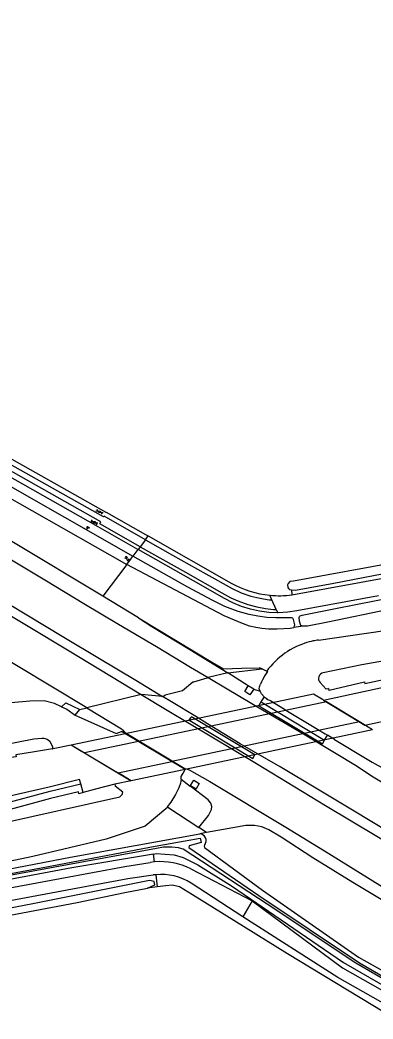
# Model space of a CAD drawing. Extents: x 135990 to 139000, y 393500 to 396000.
# Drawn here: x 138357.7 to 138457.4, y 395237.9 to 395519.8 of the extents above; entities that cross this region are included whole.
import ezdxf

# ---------------------------------------------------------------- set-up
doc = ezdxf.new("R2010")
doc.units = 0
for name, color, linetype in [('gg-knt-BGT kruinlijn', 7, 'Continuous'), ('gg-knt-verharding', 7, 'Continuous'), ('gg-knt-verharding nz', 7, 'Continuous'), ('gg-kntw-bovenkant insteek waterloop', 7, 'Continuous'), ('gg-kwrk-kunstwerk niveau 01', 7, 'Continuous'), ('gt-grn-bladgrens', 7, 'Continuous'), ('gt-grn-groengrens', 7, 'Continuous'), ('gt-grn-weggrens', 7, 'Continuous'), ('gt-symb-gesloten verharding', 7, 'Continuous'), ('gt-symb-groenvak', 7, 'Continuous'), ('gt-symb-watersymbool', 7, 'Continuous'), ('gx-grn-maaiveld', 7, 'Continuous')]:
    doc.layers.add(name, color=color, linetype=linetype)

# ---------------------------------------------------------------- blocks, each defined once
blk = doc.blocks.new('gt0-GRVAK')
at = {"layer": 'gt-symb-groenvak'}
for p, q in [((-0.11, 0.19), (-0.23, 0.24)), ((-0.18, 0.15), (0.09, 0.15)), ((-0.09, 0.21), (-0.16, 0.32)), ((-0.05, 0.21), (-0.05, 0.39)), ((0, 0.21), (0.06, 0.32)), ((0.01, 0.19), (0.13, 0.24)), ((0.26, -0.05), (0.2, 0.06)), ((0.3, -0.05), (0.3, 0.13)), ((0.35, -0.05), (0.41, 0.06)), ((-0.25, -0.23), (-0.36, -0.18)), ((-0.32, -0.26), (-0.05, -0.26)), ((-0.23, -0.21), (-0.29, -0.09)), ((-0.18, -0.2), (-0.18, -0.02)), ((-0.14, -0.21), (-0.07, -0.09)), ((-0.12, -0.23), (0, -0.18)), ((0.24, -0.07), (0.12, -0.02)), ((0.17, -0.11), (0.44, -0.11)), ((0.37, -0.07), (0.49, -0.02))]:
    blk.add_line(p, q, dxfattribs=at)
blk = doc.blocks.new('gt0-GESVH1')
at = {"layer": 'gt-symb-gesloten verharding'}
for p, q in [((-0.99, -0.26), (0.01, 0.24)), ((0.01, -0.26), (-0.99, 0.24)), ((0.01, 0.24), (1.01, -0.26)), ((1.01, 0.24), (0.01, -0.26))]:
    blk.add_line(p, q, dxfattribs=at)
blk = doc.blocks.new('gt0-WA')
at = {"layer": 'gt-symb-watersymbool'}
for centre, start, end in [((-0.32, 0.02), 28.0725, 151.9275), ((0.43, 0.42), 208.0725, 331.9275), ((-0.32, -0.43), 28.0725, 151.9275), ((0.43, -0.03), 208.0725, 331.9275)]:
    blk.add_arc(centre, 0.425, start, end, dxfattribs=at)

msp = doc.modelspace()

# ---------------------------------------------------------------- linework, layer by layer
at = {"layer": 'gg-knt-BGT kruinlijn'}
for p, q in [((138490.231, 395343.921), (138454.251, 395337.852)), ((138454.251, 395337.852), (138443.37, 395335.579)), ((138442.481, 395332.81), (138444.209, 395330.957)), ((138386.741, 395301.921), (138384.601, 395303.611)), ((138341.19, 395290.562), (138385.921, 395300.571)), ((138385.921, 395300.571), (138386.521, 395301.211)), ((138386.521, 395301.211), (138386.741, 395301.921))]:
    msp.add_line(p, q, dxfattribs=at)
msp.add_arc((138443.713, 395333.942), 1.673, 101.82095, 222.58013, dxfattribs=at)
at = {"layer": 'gg-knt-verharding'}
for p, q in [((138382.085, 395380.882), (138393.166, 395374.625)), ((138391.013, 395370.386), (138379.746, 395376.742)), ((138393.166, 395374.625), (138393.92, 395374.2))]:
    msp.add_line(p, q, dxfattribs=at)
for points in [[(138382.085, 395380.882), (138382.022, 395380.77), (138322.33, 395414.376), (138295.265, 395429.73), (138268.593, 395444.758), (138241.594, 395460.01), (138226.098, 395468.653), (138214.477, 395475.196), (138135.672, 395519.81)], [(138379.746, 395376.742), (138379.763, 395376.776), (138293.052, 395425.785), (138266.55, 395440.722), (138239.624, 395455.917), (138224.022, 395464.68), (138212.222, 395471.373), (138185.56, 395486.409), (138158.606, 395501.644), (138133.449, 395515.916)]]:
    msp.add_lwpolyline(points, dxfattribs=at)
at = {"layer": 'gg-knt-verharding nz'}
for points in [[(138391.67, 395371.106), (138380.222, 395377.585), (138380.551, 395378.17), (138320.904, 395411.786), (138293.787, 395427.138), (138267.101, 395442.133), (138240.38, 395457.242), (138224.815, 395466.001), (138213.007, 395472.699), (138186.318, 395487.768), (138159.388, 395502.924), (138134.142, 395517.214)], [(138393.15, 395373.14), (138381.447, 395379.751), (138381.33, 395379.544), (138321.425, 395413.194), (138294.494, 395428.461), (138267.904, 395443.443), (138240.955, 395458.668), (138225.433, 395467.341), (138213.697, 395473.962), (138187.049, 395489.082), (138160.013, 395504.287), (138134.917, 395518.608)]]:
    msp.add_lwpolyline(points, dxfattribs=at)
at = {"layer": 'gg-kntw-bovenkant insteek waterloop'}
msp.add_lwpolyline([(138155.259, 395500), (138161.531, 395496.111), (138177.031, 395486.922), (138218.791, 395465.442), (138272.949, 395434.9), (138389.567, 395368.449)], dxfattribs=at)
at = {"layer": 'gg-kwrk-kunstwerk niveau 01'}
for p, q in [((138443.482, 395327.881), (138443.139, 395328.089)), ((138443.482, 395327.881), (138444.278, 395327.398)), ((138444.278, 395327.398), (138391.17, 395316.19)), ((138450.813, 395323.433), (138444.278, 395327.398)), ((138453.651, 395321.712), (138450.813, 395323.433)), ((138453.651, 395321.712), (138400.627, 395310.521)), ((138457.31, 395319.492), (138404.375, 395308.274)), ((138457.31, 395319.492), (138453.651, 395321.712)), ((138391.17, 395316.19), (138375.936, 395312.975)), ((138385.394, 395307.306), (138400.627, 395310.521)), ((138404.375, 395308.274), (138389.091, 395305.09))]:
    msp.add_line(p, q, dxfattribs=at)
for points in [[(138372.171, 395315.232), (138387.372, 395318.466), (138440.58, 395329.641), (138443.139, 395328.089)], [(138372.171, 395315.232), (138375.081, 395313.488), (138375.936, 395312.975)], [(138375.936, 395312.975), (138384.567, 395307.802), (138385.394, 395307.306)], [(138389.091, 395305.09), (138386.189, 395306.83), (138385.394, 395307.306)]]:
    msp.add_lwpolyline(points, dxfattribs=at)
at = {"layer": 'gt-grn-bladgrens'}
for p, q in [((138440.581, 395329.641), (138443.139, 395328.089)), ((138428.53, 395327.649), (138432.387, 395325.311)), ((138432.387, 395325.311), (138432.823, 395325.047)), ((138441.71, 395319.661), (138443.873, 395318.35)), ((138443.873, 395318.35), (138444.546, 395317.942)), ((138446.549, 395316.744), (138444.546, 395317.942))]:
    msp.add_line(p, q, dxfattribs=at)
msp.add_lwpolyline([(138399.466, 395297.683), (138393.091, 395292.28), (138382.021, 395288.63), (138361.321, 395283.762), (138327.831, 395276.631), (138267.271, 395265.62), (138229.191, 395259.922), (138194.231, 395255.942), (138152.201, 395251.292), (138116.851, 395248.521), (138084.031, 395245.601), (138038.151, 395243.53), (138037.511, 395243.772)], dxfattribs=at)
at = {"layer": 'gt-grn-groengrens'}
msp.add_line((138391.013, 395370.386), (138389.567, 395368.449), dxfattribs=at)
at = {"layer": 'gt-grn-weggrens'}
msp.add_line((138393.15, 395373.14), (138391.67, 395371.106), dxfattribs=at)
at = {"layer": 'gx-grn-maaiveld'}
for p, q in [((138393.15, 395373.14), (138393.918, 395374.198)), ((138393.92, 395374.2), (138393.918, 395374.198)), ((138393.918, 395374.198), (138417.358, 395360.887)), ((138391.108, 395370.332), (138391.013, 395370.386)), ((138391.67, 395371.106), (138391.108, 395370.332)), ((138387.865, 395366.17), (138381.135, 395357.157)), ((138434.521, 395357.572), (138485.108, 395366.855)), ((138434.361, 395358.937), (138434.521, 395357.572)), ((138391.208, 395351.088), (138381.135, 395357.157)), ((138428.88, 395356.129), (138428.282, 395357.455)), ((138430.095, 395353.434), (138428.88, 395356.129)), ((138430.095, 395353.434), (138430.508, 395352.518)), ((138437.674, 395348.771), (138435.065, 395348.328)), ((138416.399, 395335.548), (138426.083, 395336.643)), ((138426.083, 395336.643), (138425.277, 395336.997)), ((138426.083, 395336.643), (138427.402, 395336.063)), ((138443.482, 395327.881), (138491.981, 395338.391)), ((138416.399, 395335.548), (138410.84, 395334.22)), ((138422.198, 395331.878), (138416.399, 395335.548)), ((138427.402, 395336.063), (138427.609, 395335.972)), ((138423.737, 395330.904), (138422.198, 395331.878)), ((138423.737, 395330.904), (138425.542, 395330.38)), ((138445.021, 395330.581), (138445.009, 395330.632)), ((138391.918, 395329.445), (138376.607, 395325.66)), ((138397.984, 395328.908), (138391.918, 395329.445)), ((138425.97, 395329.65), (138425.542, 395330.38)), ((138426.668, 395328.777), (138425.762, 395327.337)), ((138425.97, 395329.65), (138426.668, 395328.777)), ((138426.668, 395328.777), (138427.563, 395328.234)), ((138427.563, 395328.234), (138427.444, 395328.034)), ((138428.53, 395327.649), (138427.444, 395328.034)), ((138443.482, 395327.881), (138450.813, 395323.433)), ((138367.459, 395326.933), (138364.561, 395327.641)), ((138369.389, 395325.99), (138367.459, 395326.933)), ((138373.297, 395323.61), (138374.634, 395325.172)), ((138374.634, 395325.172), (138376.607, 395325.66)), ((138425.762, 395327.337), (138425.584, 395327.044)), ((138425.762, 395327.337), (138426.077, 395327.148)), ((138426.077, 395327.148), (138443.729, 395316.555)), ((138432.823, 395325.047), (138441.71, 395319.661)), ((138455.101, 395320.832), (138483.58, 395326.76)), ((138373.297, 395323.61), (138384.889, 395318.441)), ((138450.813, 395323.433), (138455.101, 395320.832)), ((138384.889, 395318.441), (138386.403, 395319.047)), ((138404.375, 395308.274), (138386.403, 395319.047)), ((138443.729, 395316.555), (138444.546, 395317.942)), ((138366.831, 395314.631), (138366.92, 395314.142)), ((138366.92, 395314.142), (138366.951, 395314.148)), ((138372.171, 395315.232), (138389.091, 395305.09)), ((138403.253, 395305.541), (138405.752, 395303.573)), ((138375.581, 395301.746), (138374.843, 395304.207)), ((138389.091, 395305.09), (138384.44, 395304.111)), ((138384.44, 395304.111), (138384.601, 395303.611)), ((138405.752, 395303.573), (138405.901, 395303.794)), ((138405.901, 395303.794), (138407.443, 395302.785)), ((138407.254, 395302.428), (138407.443, 395302.785)), ((138399.466, 395297.683), (138408.209, 395291.883)), ((138410.377, 395290.46), (138408.209, 395291.883)), ((138410.377, 395290.46), (138408.531, 395290.143)), ((138395.655, 395282.206), (138395.405, 395284.426)), ((138395.655, 395282.206), (138394.433, 395282.051)), ((138405.941, 395280.2), (138423.291, 395271.211)), ((138396.061, 395278.595), (138395.351, 395278.511)), ((138396.061, 395278.595), (138396.449, 395275.142)), ((138396.449, 395275.142), (138393.723, 395274.777)), ((138420.641, 395266.711), (138406.029, 395276.173)), ((138423.291, 395271.211), (138420.641, 395266.711))]:
    msp.add_line(p, q, dxfattribs=at)
for points in [[(138148.259, 395500), (138159.621, 395493.601), (138176.101, 395483.982), (138217.471, 395462.661), (138271.454, 395432.161), (138387.865, 395366.17)], [(138111.479, 395497.41), (138118.816, 395493.014), (138139.336, 395480.691), (138162.652, 395466.698), (138188.518, 395451.192), (138211.271, 395437.552), (138234.536, 395423.627), (138259.76, 395408.552), (138284.011, 395394.114), (138307.116, 395380.441), (138328.369, 395367.682), (138347.863, 395355.941), (138371.557, 395341.751), (138391.918, 395329.445)], [(138112.919, 395499.721), (138142.097, 395482.24), (138175.224, 395462.334), (138215.465, 395438.234), (138250.497, 395417.158), (138280.901, 395399.072), (138313.897, 395379.271), (138315.389, 395378.391), (138318.955, 395376.251), (138329.198, 395370.146), (138339.046, 395364.272), (138349.534, 395357.936), (138359.599, 395351.93), (138370.063, 395345.667), (138380.168, 395339.608), (138390.383, 395333.464), (138397.984, 395328.908)], [(138376.607, 395325.66), (138337.691, 395348.968), (138329.057, 395354.014), (138302.978, 395368.841), (138268.378, 395388.913), (138242.598, 395404.242), (138208.276, 395424.791), (138173.923, 395445.28), (138139.694, 395465.975), (138122.496, 395476.185), (138104.531, 395486.991)], [(138156.73, 395486.267), (138170.973, 395477.67), (138201.374, 395459.495), (138214.043, 395451.858), (138242.364, 395434.952), (138251.173, 395429.645), (138257.353, 395425.928), (138265.132, 395421.282), (138272.127, 395417.081), (138286.992, 395408.188), (138294.787, 395403.502), (138310.331, 395394.303), (138321.074, 395387.899), (138324.331, 395386.044), (138335.286, 395379.47), (138344.888, 395373.696), (138355.297, 395367.456), (138365.165, 395361.557), (138375.762, 395355.164), (138385.507, 395349.331), (138396.216, 395342.96), (138405.9, 395337.152), (138410.84, 395334.22)], [(138381.135, 395357.157), (138355.426, 395372.614), (138335.696, 395384.817), (138314.521, 395397.295), (138296.833, 395407.969)], [(138393.15, 395373.14), (138400.82, 395368.756), (138410.156, 395363.472), (138417.614, 395359.353), (138420.203, 395358.135), (138422.91, 395357.229), (138424.606, 395356.801), (138426.535, 395356.426), (138428.141, 395356.18), (138428.88, 395356.129)], [(138430.508, 395352.518), (138428.036, 395352.609), (138425.409, 395352.939), (138422.822, 395353.498), (138420.293, 395354.282), (138417.843, 395355.285), (138415.491, 395356.499), (138406.753, 395361.506), (138391.108, 395370.332)], [(138391.67, 395371.106), (138404.419, 395363.977), (138414.7, 395358.122), (138417.264, 395356.724), (138419.232, 395355.869), (138422.029, 395354.833), (138424.619, 395354.185), (138427.053, 395353.693), (138429.332, 395353.434), (138430.095, 395353.434)], [(138387.865, 395366.17), (138389.197, 395367.953), (138389.463, 395368.31), (138389.567, 395368.449)], [(138435.065, 395348.328), (138435.191, 395348.439), (138435.299, 395348.786), (138435.306, 395349.13), (138434.953, 395350.639), (138434.739, 395350.948), (138434.443, 395351.096), (138433.563, 395351.11), (138430.008, 395351.067), (138427.401, 395351.151), (138424.902, 395351.533), (138422.413, 395351.982), (138419.326, 395352.867), (138415.555, 395354.291), (138411.951, 395356.071), (138405.141, 395359.74), (138389.567, 395368.449)], [(138435.065, 395348.328), (138434.938, 395348.216), (138434.04, 395348.08), (138430.35, 395347.858), (138427.909, 395347.905), (138426.054, 395348.067), (138424.288, 395348.33), (138422.522, 395348.766), (138420.52, 395349.479), (138418.276, 395350.431), (138415.384, 395351.685), (138387.865, 395366.17)], [(138464.818, 395366.893), (138434.973, 395361.39), (138433.956, 395361.295), (138433.469, 395360.777), (138433.293, 395360.362), (138433.359, 395359.669), (138433.566, 395359.322), (138433.877, 395359.078), (138434.361, 395358.937)], [(138434.361, 395358.937), (138435.574, 395358.931), (138446.328, 395360.894), (138465.886, 395364.649)], [(138441.991, 395344.812), (138567.41, 395363.062), (138587.85, 395362.17), (138613.079, 395360.762), (138637.259, 395357.671), (138668.77, 395352.241), (138695.359, 395346.111), (138760.654, 395331.136), (138763.279, 395330.791)], [(138459.001, 395357.277), (138435.947, 395353.013), (138433.325, 395352.646), (138430.681, 395352.512), (138430.508, 395352.518)], [(138437.674, 395348.771), (138437.294, 395348.813), (138437.077, 395348.94), (138436.904, 395349.175), (138436.681, 395350.146), (138436.584, 395351.163), (138436.665, 395351.424), (138436.876, 395351.661), (138437.418, 395351.804), (138446.838, 395353.714), (138464.117, 395357.102)], [(138461.927, 395353.399), (138444.671, 395349.885), (138438.931, 395348.772), (138438.053, 395348.73), (138437.674, 395348.771)], [(138391.208, 395351.088), (138394.897, 395348.662), (138405.68, 395342.163), (138416.399, 395335.548)], [(138391.208, 395351.088), (138412.055, 395338.459), (138415.214, 395336.703)], [(138445.009, 395330.632), (138455.021, 395333.01), (138455.091, 395332.561), (138473.19, 395336.425), (138490.781, 395340.181), (138526.59, 395347.571), (138550.611, 395350.532), (138577.92, 395351.831), (138604.29, 395351.721), (138635.269, 395349.712), (138665.14, 395345.92), (138691.839, 395341.201), (138732.369, 395332.422), (138778.44, 395322.051), (138808.99, 395315.92), (138835.098, 395311.35), (138847.182, 395309.674)], [(138438.17, 395343.9), (138437.321, 395343.596), (138436.485, 395343.258), (138435.663, 395342.886), (138434.858, 395342.481), (138434.069, 395342.043), (138433.299, 395341.574), (138433.208, 395341.515), (138432.549, 395341.073), (138431.82, 395340.542), (138431.113, 395339.982), (138430.43, 395339.394), (138429.771, 395338.778), (138429.138, 395338.136), (138428.531, 395337.469), (138427.952, 395336.778), (138427.402, 395336.063)], [(138415.214, 395336.703), (138420.245, 395336.85), (138425.277, 395336.997)], [(138410.84, 395334.22), (138410.729, 395334.193), (138410.555, 395334.055), (138410.51, 395334.019), (138406.721, 395332.955), (138406.526, 395332.9), (138403.623, 395330.475), (138403.578, 395330.437), (138398.703, 395329.24), (138398.655, 395329.205), (138398.218, 395328.887), (138397.984, 395328.908)], [(138410.84, 395334.22), (138416.243, 395331.012), (138426.178, 395325.122), (138437.327, 395318.65), (138447.022, 395312.767), (138452.458, 395309.464), (138457.519, 395306.192), (138467.142, 395300.354), (138477.74, 395294.05), (138488.047, 395287.878), (138499.002, 395281.616), (138508.894, 395276.371), (138516.824, 395272.51), (138530.779, 395266.329), (138541.57, 395261.963), (138552.049, 395257.785), (138555.031, 395256.548)], [(138426.176, 395333.618), (138425.903, 395332.991), (138425.63, 395332.363)], [(138427.609, 395335.972), (138426.892, 395334.795), (138426.176, 395333.618)], [(138423.737, 395330.904), (138422.671, 395329.383), (138421.186, 395330.291), (138422.198, 395331.878)], [(138425.542, 395330.38), (138425.315, 395331.062), (138425.35, 395331.599), (138425.63, 395332.363)], [(138444.892, 395331.122), (138444.672, 395331.076), (138444.209, 395330.957)], [(138444.892, 395331.122), (138444.969, 395330.623), (138445.009, 395330.632)], [(138391.918, 395329.445), (138399.297, 395325.053), (138424.531, 395309.95), (138444.056, 395298.158), (138466.287, 395284.835), (138491.377, 395269.8), (138510.553, 395258.297), (138535.554, 395243.296), (138557.186, 395230.314), (138578.803, 395217.3), (138602.466, 395203.166), (138617.147, 395194.402), (138637.358, 395182.263), (138659.249, 395169.181), (138682.176, 395155.393), (138710.483, 395138.369), (138742.672, 395119.053), (138768.021, 395103.896)], [(138407.353, 395323.193), (138400.506, 395327.396), (138397.984, 395328.908)], [(138364.561, 395327.641), (138360.496, 395327.57), (138355.179, 395327.101)], [(138369.389, 395325.99), (138370.601, 395327.056), (138374.634, 395325.172)], [(138369.389, 395325.99), (138370.881, 395325.261), (138373.297, 395323.61)], [(138376.607, 395325.66), (138386.414, 395319.754), (138386.607, 395319.456), (138387.177, 395318.778), (138404.29, 395308.52), (138405.534, 395308.161), (138411.315, 395304.894), (138432.804, 395291.983), (138444.949, 395284.587), (138468.267, 395270.038), (138475.219, 395265.565), (138481.218, 395261.531), (138492.289, 395253.691), (138498.399, 395249.135)], [(138425.584, 395327.044), (138425.15, 395326.327), (138426.349, 395325.583), (138443.122, 395315.543), (138443.729, 395316.555)], [(138405.89, 395322.884), (138405.408, 395322.236), (138405.632, 395322.101), (138423.435, 395311.397), (138424.004, 395312.431)], [(138406.419, 395322.996), (138406.111, 395323.181), (138405.89, 395322.884)], [(138424.004, 395312.431), (138406.667, 395322.847), (138406.419, 395322.996)], [(138462.109, 395290.508), (138451.687, 395296.779), (138441.734, 395302.715), (138431.16, 395309.048), (138419.899, 395315.561), (138410.672, 395321.156), (138407.353, 395323.193)], [(138038.755, 395266.96), (138058.734, 395267.525), (138082.996, 395269.679), (138115.626, 395272.821), (138150.493, 395277.12), (138183.861, 395282.193), (138224.093, 395289.235), (138278.056, 395300.315), (138333.56, 395311.501), (138361.592, 395316.971), (138363.841, 395317.105), (138364.4, 395317.079), (138365.405, 395316.854), (138366.085, 395316.299), (138366.831, 395314.631)], [(138446.549, 395316.744), (138455.825, 395311.197), (138457.235, 395310.393), (138460.79, 395308.377), (138464.09, 395306.666)], [(138366.92, 395314.142), (138361.831, 395313.22), (138356.541, 395312.451), (138356.621, 395311.892), (138352.067, 395311.264), (138352.019, 395311.257)], [(138366.951, 395314.148), (138367.039, 395314.166), (138372.171, 395315.232)], [(138403.253, 395305.541), (138403.245, 395306.34), (138403.769, 395307.216), (138404.375, 395308.274)], [(138374.843, 395304.207), (138374.515, 395305.451), (138365.93, 395303.281), (138337.44, 395296.831), (138334.911, 395296.641), (138243.596, 395277.752)], [(138403.253, 395305.541), (138403.072, 395304.41), (138402.584, 395303.111), (138402.03, 395302.003), (138401.649, 395301.241), (138400.313, 395299.079), (138399.311, 395297.786), (138399.466, 395297.683)], [(138405.901, 395303.794), (138406.809, 395305.28), (138408.312, 395304.303), (138407.443, 395302.785)], [(138056.95, 395248.321), (138070.461, 395249.37), (138100.001, 395252.18), (138138.851, 395256.751), (138195.961, 395265.132), (138239.211, 395272.961), (138305.731, 395286.641), (138337.131, 395294.082), (138352.141, 395298.42), (138366.201, 395302.131), (138374.843, 395304.207)], [(138384.44, 395304.111), (138378.981, 395302.7), (138375.581, 395301.746)], [(138407.254, 395302.428), (138406.386, 395303.074), (138405.752, 395303.573)], [(138408.209, 395291.883), (138410.948, 395295.313), (138411.755, 395296.982), (138411.879, 395297.832), (138411.568, 395298.821), (138410.863, 395299.677), (138409.247, 395300.943), (138407.254, 395302.428)], [(138375.581, 395301.746), (138374.321, 395301.392), (138374.201, 395301.951), (138366.271, 395300.071), (138352.831, 395296.462), (138337.44, 395291.992), (138306.081, 395284.592), (138239.571, 395270.962), (138196.151, 395263.12), (138139.011, 395254.661), (138100.411, 395250.161), (138070.771, 395247.341), (138037.361, 395244.761), (138006.191, 395243.162)], [(138500.542, 395239.409), (138500.938, 395239.987), (138501.251, 395240.988), (138500.996, 395241.988), (138499.839, 395243.407), (138498.425, 395244.749), (138496.348, 395246.619), (138493.665, 395248.721), (138489.532, 395252.121), (138484.798, 395255.689), (138478.622, 395259.819), (138471.293, 395264.485), (138461.137, 395270.761), (138451.779, 395276.429), (138440.464, 395283.358), (138431.505, 395289.136), (138427.995, 395291.203), (138426.069, 395292.067), (138423.99, 395292.468), (138421.528, 395292.435), (138415.207, 395291.36), (138410.377, 395290.46)], [(138026.438, 395242.809), (138054.072, 395243.852), (138084.963, 395244.053), (138128.463, 395247.088), (138188.986, 395253.69), (138218.852, 395256.544), (138251.74, 395261.301), (138275.674, 395265.373), (138295.736, 395269.359), (138338.66, 395277.111), (138371.935, 395283.523), (138408.531, 395290.143)], [(138153.084, 395248.455), (138186.586, 395251.974), (138213.435, 395254.91), (138238.228, 395258.102), (138256.984, 395260.761), (138277.547, 395264.306), (138303.084, 395269.161), (138331.145, 395274.488), (138364.693, 395280.73), (138395.89, 395286.638), (138408.59, 395288.928), (138408.858, 395287.652), (138405.491, 395286.725), (138405.364, 395286.232), (138425.192, 395272.745), (138453.643, 395253.704), (138462.57, 395248.511)], [(138493.82, 395230.274), (138489.587, 395232.511), (138469.818, 395243.619), (138452.54, 395253.656), (138445.919, 395258.032), (138430.25, 395268.475), (138403.755, 395285.777), (138402.435, 395286.207), (138400.6, 395286.397), (138398.252, 395286.337), (138396.289, 395286.027), (138371.083, 395281.37), (138321.432, 395272.286), (138288.429, 395265.955), (138256.09, 395260.183), (138234.807, 395257.232), (138210.466, 395253.491)], [(138409.901, 395287.044), (138409.727, 395286.631), (138409.794, 395286.285), (138426.245, 395274.228), (138453.334, 395255.319), (138476.514, 395242.367), (138489.808, 395234.537), (138492.051, 395233.713)], [(138395.405, 395284.426), (138372.336, 395280.517), (138343.212, 395275.052), (138317.825, 395270.537), (138294.615, 395266.047), (138273.862, 395262.133), (138246.435, 395257.523), (138229.145, 395255.287), (138217.011, 395253.985), (138210.466, 395253.491)], [(138395.405, 395284.426), (138396.146, 395284.552), (138401.221, 395284.149), (138403.773, 395283.481), (138407.976, 395281.39), (138417.479, 395275.442), (138449.115, 395253.853), (138471.845, 395240.731), (138488.414, 395231.815), (138489.851, 395231.099), (138491.959, 395230.048)], [(138019.281, 395225.732), (138053.851, 395233.821), (138082.461, 395238.552), (138102.801, 395240.442), (138137.561, 395243.272), (138174.041, 395246.741), (138207.351, 395250.471), (138230.661, 395253.22), (138255.471, 395257.012), (138286.751, 395262.29), (138387.291, 395280.911), (138394.433, 395282.051)], [(138309.951, 395256.821), (138310.041, 395260.591), (138311.991, 395263.272), (138388.131, 395277.49), (138395.351, 395278.511)], [(138393.723, 395274.777), (138395.751, 395275.683), (138395.607, 395276.701), (138394.241, 395276.979), (138387.195, 395275.566), (138361.338, 395270.382), (138329.386, 395264.211), (138316.628, 395262.014), (138314.82, 395261.345), (138314.705, 395260.782), (138314.815, 395260.217), (138315.49, 395259.763)], [(138315.49, 395259.763), (138373.862, 395270.776), (138387.298, 395273.535), (138393.723, 395274.777)], [(138562.227, 395183.09), (138525.801, 395203.838), (138493.869, 395221.226), (138460.464, 395239.823), (138433.316, 395256.245), (138406.457, 395272.858), (138402.74, 395275.117), (138400.649, 395275.635), (138398.94, 395275.476), (138396.449, 395275.142)], [(138423.291, 395271.211), (138448.771, 395252.339), (138694.332, 395113.334)], [(138563.792, 395183.852), (138447.511, 395249.609), (138420.641, 395266.711)]]:
    msp.add_lwpolyline(points, dxfattribs=at)
for centre, radius, start, end in [((138430.893, 395384.867), 27.536, 240.55848, 264.55914), ((138430.889, 395384.836), 27.505, 264.56097, 277.58771), ((138445.28, 395322.414), 22.638, 98.35452, 102.00653), ((138445.237, 395322.789), 22.262, 102.09863, 108.50851), ((138408.326, 395288.2), 1.954, 323.71728, 83.98106), ((138397.38, 395263.676), 18.61, 62.61128, 95.31783), ((138397.541, 395262.962), 15.703, 57.27868, 95.40745)]:
    msp.add_arc(centre, radius, start, end, dxfattribs=at)

# ---------------------------------------------------------------- block references
at = {"layer": 'gt-symb-gesloten verharding', "rotation": -28.69278770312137}
for p in [(138380.155, 395381.012), (138378.675, 395378.05)]:
    msp.add_blockref('gt0-GESVH1', p, dxfattribs=at)
at = {"layer": 'gt-symb-groenvak'}
msp.add_blockref('gt0-GRVAK', (138376.852, 395376.57), dxfattribs=at)
at = {"layer": 'gt-symb-watersymbool', "rotation": -24.003190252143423}
msp.add_blockref('gt0-WA', (138387.948, 395367.761), dxfattribs=at)

doc.saveas('drawing.dxf')
